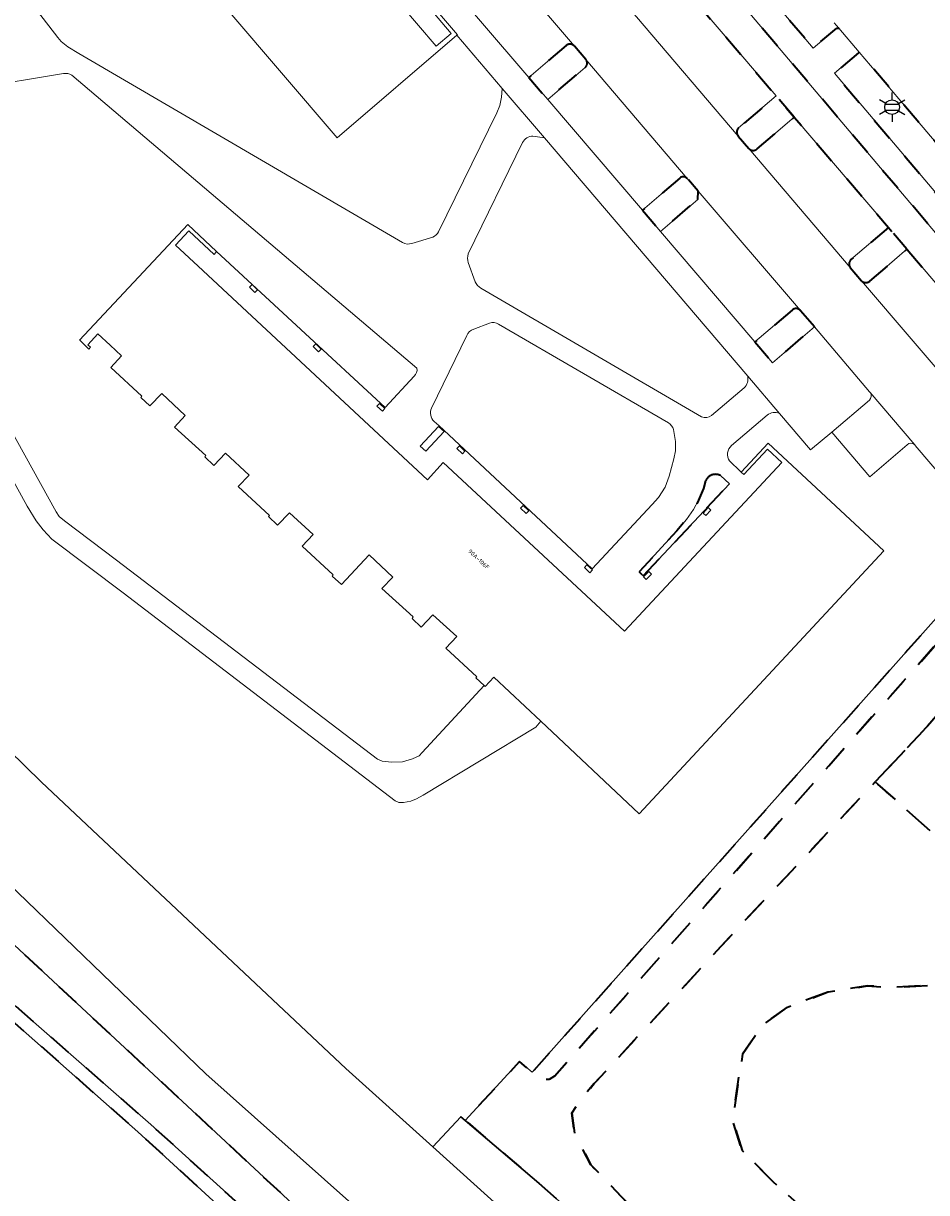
# Model space of a CAD drawing. Extents: x 105780 to 185197, y 477999 to 525027.
# Tile 425 of 562: x 108187 to 108265, y 479766 to 479867. Entities that reach past the tile are written whole.
import ezdxf
from ezdxf.enums import TextEntityAlignment as Align

# ---------------------------------------------------------------- set-up
doc = ezdxf.new("R2010")
doc.units = 0
doc.linetypes.add('XX-HIDDEN', pattern=[4, 2, -2])
for name, color, linetype, lineweight in [('B-GV-GR-MATERIAALGRENS-G', 252, 'XX-HIDDEN', 35), ('B-RO-IE-MEUBILAIR_WEGMEUBILAIR-S', 252, 'Continuous', 25), ('B-WE-GW-WATERGANG_SLOOT_INSTEEK-G', 252, 'Continuous', 30), ('B-XX-KG-KADASTRAAL_BEBOUWING-G', 252, 'Continuous', 20), ('B1-WE-OG-BEBOUWING-T18', 7, 'Continuous', 18), ('B1-WE-OG-TERREIN_ERF-GV', 252, 'Continuous', 18), ('B1-WE-VH-VERHARDING_BETONSTRAATSTEEN-GV', 252, 'Continuous', 18), ('B1-WE-VH-VERHARDING_HALFVERHARDING_SCHELP-GV', 252, 'Continuous', 18), ('B1-WE-VH-VERHARDING_STRAATBAKSTEEN-GV', 252, 'Continuous', 18), ('B1-WE-VH-VERHARDING_TEGEL-GV', 252, 'Continuous', 18)]:
    doc.layers.add(name, color=color, linetype=linetype, lineweight=lineweight)
doc.styles.add('NLCS-ISO', font='NLCS-ISO.ttf')
doc.styles.add('NLCS-ISO-M200-T18', font='NLCS-ISO.ttf', dxfattribs={"height": 0.36})

# ---------------------------------------------------------------- blocks, each defined once
blk = doc.blocks.new('B-SIE-WEG_LICHTMAST-SO')
at = {"ltscale": 0.1}
for p, q in [((0, 1.27), (0, 2.53)), ((-1.1, 0.63), (-2.19, 1.27)), ((1.1, 0.63), (2.19, 1.27)), ((-1.1, -0.63), (-2.19, -1.27)), ((0, -1.27), (0, -2.53)), ((1.1, -0.63), (2.19, -1.27))]:
    blk.add_line(p, q, dxfattribs=at)
at = {"flags": 128}
for points in [[(-1.16, 0.5), (1.16, 0.5)], [(-1.16, -0.5), (1.16, -0.5)]]:
    blk.add_lwpolyline(points, dxfattribs=at)
at = {"ltscale": 0.1}
blk.add_circle((0, 0), 1.27, dxfattribs=at)
at = {"style": 'NLCS-ISO'}
blk.add_attdef('TYPE', text='', height=1.8, dxfattribs=at).set_placement((0, 2.53), align=Align.BOTTOM_CENTER)

msp = doc.modelspace()

# ---------------------------------------------------------------- linework, layer by layer
at = {"layer": 'B-GV-GR-MATERIAALGRENS-G', "flags": 128}
for points in [[(108207.601, 479917.005), (108205.212, 479914.982), (108206.172, 479913.819), (108212.671, 479906.19), (108214.3, 479904.301), (108222.438, 479894.791), (108224.062, 479892.884), (108230.662, 479885.142), (108232.173, 479883.369), (108233.8, 479881.499), (108241.908, 479872.001), (108243.555, 479870.084), (108251.669, 479860.582), (108253.234, 479858.762), (108261.318, 479849.284), (108262.915, 479847.408), (108271.181, 479837.713), (108272.809, 479835.831), (108276.052, 479832.007), (108277.935, 479829.786), (108230.711, 479776.709), (108231.413, 479776.125), (108232.175, 479776.076), (108232.633, 479776.373), (108265.957, 479814.072), (108276.422, 479825.953), (108277.162, 479826.724), (108277.93, 479826.403), (108278.537, 479826.078), (108281.595, 479829.683), (108274.513, 479838.033), (108265.057, 479849.187), (108254.476, 479861.677), (108242.871, 479875.395), (108229.291, 479891.441), (108218.517, 479904.184)], [(108220.576, 479909.522), (108218.461, 479907.77), (108225.787, 479899.088), (108236.372, 479886.542), (108245.22, 479876.087), (108254.859, 479864.698), (108256.873, 479866.396), (108257.058, 479866.41), (108256.671, 479866.866), (108252.223, 479872.101), (108246.404, 479878.993), (108239.009, 479887.712), (108232.05, 479895.924), (108225.447, 479903.744)], [(108114.079, 479865.818), (108107.907, 479860.286), (108107.236, 479859.64), (108118.655, 479847.827), (108126.996, 479838.85), (108130.607, 479834.668), (108134.482, 479829.819), (108137.462, 479825.265), (108142.327, 479816.63), (108143.599, 479817.11), (108145.202, 479817.602), (108146.992, 479817.846), (108149.996, 479817.529), (108153.787, 479816.204), (108156.085, 479814.569), (108169.026, 479802.889), (108172.299, 479799.53), (108175.926, 479795.242), (108178.842, 479791.305), (108180.959, 479788.37), (108182.693, 479786.217), (108184.304, 479784.595), (108186.235, 479782.45), (108197.928, 479772.213), (108209.854, 479761.453), (108214.046, 479757.681), (108218.643, 479753.349), (108223.495, 479748.631), (108230.024, 479743.004), (108234.611, 479739.059), (108238.867, 479736.321), (108243.747, 479733.206), (108254.868, 479724.345), (108262.88, 479717.588), (108270.358, 479710.728), (108278.801, 479702.983), (108283.495, 479698.309), (108298.938, 479683.096), (108306.417, 479676.457), (108311.316, 479672.593), (108314.567, 479669.876), (108318.425, 479666.695), (108320.887, 479669.297), (108323.459, 479672.373), (108324.599, 479674.298), (108324.683, 479674.77), (108323.093, 479676.235), (108319.979, 479672.734), (108318.402, 479671.734), (108317.347, 479671.486), (108316.362, 479671.68), (108296.909, 479688.463), (108284.431, 479699.198), (108275.109, 479707.301), (108247.47, 479731.539), (108219.604, 479756.564), (108184.99, 479788.765), (108167.125, 479805.471), (108151.632, 479819.849), (108138.615, 479831.811), (108121.117, 479849.692), (108119.607, 479851.352), (108118.145, 479853.21), (108115.291, 479856.657), (108114.565, 479858.19), (108113.912, 479859.81), (108113.514, 479861.275), (108113.437, 479862.944), (108113.514, 479864.69)], [(108269.12, 479852.209), (108262.213, 479860.332), (108258.81, 479864.344), (108256.693, 479862.528), (108266.498, 479850.94), (108270.607, 479846.107), (108272.728, 479847.961), (108269.358, 479851.929)], [(108293.316, 479720.404), (108292.509, 479722.071), (108289.333, 479722.33), (108285.287, 479724.258), (108282.058, 479726.804), (108277.477, 479730.668), (108275.116, 479731.918), (108271.455, 479734.62), (108269.298, 479737.837), (108267.038, 479740.931), (108261.927, 479745.718), (108255.653, 479750.18), (108248.283, 479756.338), (108243.487, 479760.651), (108235.743, 479768.759), (108234.361, 479771.38), (108234.111, 479773.196), (108234.765, 479774.218), (108236.039, 479775.727), (108248.98, 479789.729), (108260.177, 479801.645), (108264.673, 479806.429), (108270.769, 479813.298), (108269.224, 479815.102), (108278.537, 479826.078), (108277.93, 479826.403), (108277.162, 479826.724), (108276.422, 479825.953), (108265.957, 479814.072), (108232.633, 479776.373), (108232.175, 479776.076), (108231.413, 479776.125), (108230.711, 479776.709), (108229.617, 479777.619), (108224.945, 479772.565), (108231.269, 479767.187), (108265.044, 479737.266), (108308.762, 479697.443), (108319.823, 479687.149), (108310.266, 479697.53)], [(108312.284, 479782.055), (108311.318, 479783.384), (108309.735, 479786.472), (108306.958, 479791.101), (108301.302, 479798.339), (108296.836, 479803.502), (108293.079, 479807.147), (108289.712, 479811.71), (108288.235, 479813.55), (108285.308, 479816.947), (108281.851, 479812.936), (108278.393, 479816.318), (108283.337, 479823.221), (108282.263, 479822.42), (108281.336, 479821.955), (108280.002, 479822.1), (108279.813, 479822.227), (108279.644, 479822.343), (108279.217, 479822.436), (108278.511, 479822.022), (108270.769, 479813.298), (108264.673, 479806.429), (108260.177, 479801.645), (108269.388, 479793.472), (108268.019, 479790.715), (108267.519, 479787.693), (108267.364, 479786.101), (108266.627, 479784.91), (108265.861, 479784.249), (108261.776, 479783.984), (108259.524, 479784.131), (108256.137, 479783.602), (108252.638, 479782.306), (108250.498, 479780.756), (108248.777, 479778.258), (108247.92, 479772.595), (108248.753, 479769.991), (108251.414, 479767.301), (108268.142, 479752.415), (108270.19, 479749.738), (108272.867, 479747.419), (108276.248, 479744.596), (108280.523, 479741.495), (108283.296, 479739.982), (108284.712, 479739.21), (108285.303, 479738.888), (108286.381, 479738.66), (108287.176, 479738.492), (108289.109, 479738.083), (108291.781, 479738.293), (108295.241, 479739.86), (108298.495, 479741.956), (108301.432, 479743.993), (108303.776, 479746.174), (108308.48, 479750.165), (108310.776, 479751.584), (108312.875, 479752.487), (108314.89, 479753.609), (108317.144, 479755.717), (108318.871, 479757.764), (108322.195, 479762.267), (108331.254, 479767.748), (108333.082, 479768.855), (108331.196, 479771.088), (108323.84, 479766.998), (108321.038, 479770.965), (108315.121, 479777.858), (108313.834, 479779.924)], [(108147.534, 479816.228), (108145.986, 479816.34), (108144.863, 479816.005), (108144.104, 479815.59), (108143.306, 479814.935), (108142.196, 479813.695), (108147.889, 479803.631), (108154.347, 479792.271), (108184.503, 479765.1), (108203.587, 479747.999), (108204.621, 479750.411), (108207.018, 479755.501), (108208.554, 479759.276), (108208.729, 479760.223), (108208.414, 479760.845), (108207.695, 479761.614), (108196.824, 479771.585), (108185.499, 479781.589), (108182.083, 479784.889), (108180.148, 479787.234), (108177.787, 479790.409), (108178.82, 479786.451), (108178.103, 479784.773), (108176.501, 479782.308), (108175.116, 479781.199), (108172.649, 479781.134), (108170.069, 479783.037), (108164.463, 479788.534), (108160.957, 479792.54), (108160.519, 479794.432), (108161.205, 479796.582), (108160.937, 479798.35), (108159.684, 479800.168), (108157.811, 479800.565), (108153.436, 479800.965), (108152.107, 479801.414), (108150.909, 479802.891), (108145.989, 479811.21), (108145.346, 479813.14), (108145.907, 479814.651)], [(108284.712, 479739.21), (108283.296, 479739.982), (108280.523, 479741.495), (108276.248, 479744.596), (108272.867, 479747.419), (108270.19, 479749.738), (108268.142, 479752.415), (108251.414, 479767.301), (108248.753, 479769.991), (108247.92, 479772.595), (108248.777, 479778.258), (108250.498, 479780.756), (108252.638, 479782.306), (108256.137, 479783.602), (108259.524, 479784.131), (108261.776, 479783.984), (108265.861, 479784.249), (108266.627, 479784.91), (108267.364, 479786.101), (108267.519, 479787.693), (108268.019, 479790.715), (108269.388, 479793.472), (108260.177, 479801.645), (108248.98, 479789.729), (108236.039, 479775.727), (108234.765, 479774.218), (108234.111, 479773.196), (108234.361, 479771.38), (108235.743, 479768.759), (108243.487, 479760.651), (108248.283, 479756.338), (108255.653, 479750.18), (108261.927, 479745.718), (108267.038, 479740.931), (108269.298, 479737.837), (108271.455, 479734.62), (108275.116, 479731.918), (108277.477, 479730.668), (108282.058, 479726.804), (108285.287, 479724.258), (108289.333, 479722.33), (108292.509, 479722.071), (108289.034, 479729.25)]]:
    msp.add_lwpolyline(points, close=True, dxfattribs=at)
for points in [[(108234.336, 479864.854, 0.4071534), (108233.632, 479864.91)], [(108235.252, 479863.018, 0.4150523), (108235.316, 479863.718)], [(108248.448, 479857.84, 0.396494), (108248.407, 479857.134)], [(108249.333, 479856.068, 0.4249984), (108250.034, 479856.031)], [(108244.014, 479853.493, 0.3935605), (108243.382, 479853.527)], [(108244.052, 479853.448, 0.0369012), (108244.014, 479853.493)], [(108258.098, 479846.528, 0.3671217), (108258.041, 479845.844)], [(108259, 479844.707, 0.381741), (108259.714, 479844.667)], [(108253.76, 479842.146, 0.4091577), (108253.043, 479842.187)], [(108246.897, 479827.965, 0.4735139), (108245.568, 479827.41)]]:
    msp.add_lwpolyline(points, format="xyb", dxfattribs=at)
for points in [[(108233.632, 479864.91), (108230.415, 479862.176), (108232.043, 479860.267), (108235.252, 479863.018)], [(108235.316, 479863.718), (108235.313, 479863.722), (108235.309, 479863.725), (108234.336, 479864.854)], [(108253.234, 479858.762), (108251.669, 479860.582), (108248.448, 479857.84)], [(108250.034, 479856.031), (108253.234, 479858.762)], [(108248.407, 479857.134), (108249.333, 479856.068)], [(108243.382, 479853.527), (108240.172, 479850.764), (108241.739, 479848.938), (108244.933, 479851.685)], [(108244.933, 479851.685), (108244.977, 479852.403), (108244.052, 479853.448)], [(108261.318, 479849.284), (108258.098, 479846.528)], [(108259.714, 479844.667), (108262.915, 479847.408), (108261.318, 479849.284)], [(108258.041, 479845.844), (108259, 479844.707)], [(108253.043, 479842.187), (108249.853, 479839.454), (108251.356, 479837.657), (108254.967, 479840.738)], [(108254.967, 479840.738), (108253.778, 479842.125), (108253.769, 479842.136), (108253.76, 479842.146)], [(108240.255, 479819.353), (108247.656, 479827.253), (108246.897, 479827.965)], [(108245.568, 479827.41), (108245.414, 479826.86), (108245.011, 479825.853), (108244.569, 479825.055), (108243.969, 479824.187), (108243.127, 479823.214), (108239.912, 479819.695), (108240.255, 479819.353)]]:
    msp.add_lwpolyline(points, dxfattribs=at)
at = {"layer": 'B-WE-GW-WATERGANG_SLOOT_INSTEEK-G', "flags": 128}
for points in [[(108237.442, 479756.513), (108222.168, 479770.297), (108214.693, 479777.042), (108188.524, 479801.615), (108178.605, 479811.33)], [(108220.963, 479760.287), (108202.65, 479776.569), (108182.439, 479796.056)], [(108182.439, 479796.056), (108202.65, 479776.569), (108220.963, 479760.287)], [(108184.99, 479788.765), (108219.604, 479756.564)]]:
    msp.add_lwpolyline(points, dxfattribs=at)
msp.add_lwpolyline([(108224.945, 479772.565), (108224.564, 479772.889), (108222.168, 479770.297), (108237.442, 479756.513), (108274.744, 479722.993), (108305.437, 479695.228), (108321.823, 479680.129), (108321.091, 479678.08), (108323.093, 479676.235), (108324.184, 479677.843), (108324.428, 479679.915), (108323.122, 479683.282), (108321.943, 479684.96), (108319.823, 479687.149), (108308.762, 479697.443), (108265.044, 479737.266), (108231.269, 479767.187)], close=True, dxfattribs=at)
at = {"layer": 'B-XX-KG-KADASTRAAL_BEBOUWING-G', "flags": 128}
msp.add_lwpolyline([(108186.263, 479890.881), (108189.821, 479886.698), (108189.069, 479886.055), (108190.551, 479884.322), (108213.933, 479856.979), (108224.235, 479865.789), (108224.28, 479865.827), (108222.062, 479868.425), (108221.814, 479868.213), (108223.744, 479865.956), (108222.459, 479864.857), (108219.412, 479868.422), (108197.899, 479893.582), (108197.572, 479893.3), (108193.958, 479897.5), (108194.3, 479897.792), (108191.683, 479900.847), (108187.694, 479905.504), (108185.017, 479903.191)], dxfattribs=at)
for points in [[(108226.578, 479809.919), (108226.661, 479809.841), (108227.419, 479810.653), (108231.441, 479806.869), (108239.906, 479798.904), (108260.934, 479821.499), (108250.985, 479830.756), (108248.672, 479828.27), (108248.906, 479828.052), (108250.936, 479830.234), (108252.166, 479829.089), (108238.638, 479814.588), (108223.068, 479829.076), (108221.715, 479827.614), (108202, 479845.966), (108200.06, 479847.772), (108201.198, 479848.994), (108203.372, 479846.971), (108203.583, 479847.215), (108201.104, 479849.542), (108191.814, 479839.61), (108191.817, 479839.587), (108192.61, 479838.84), (108192.754, 479838.993), (108192.521, 479839.213), (108193.388, 479840.139), (108194.424, 479839.173), (108195.418, 479838.245), (108194.491, 479837.25), (108197.147, 479834.776), (108197.065, 479834.686), (108197.859, 479833.945), (108198.865, 479835.026), (108200.896, 479833.127), (108199.963, 479832.129), (108202.655, 479829.679), (108202.558, 479829.569), (108203.346, 479828.826), (108204.354, 479829.895), (108206.381, 479828.008), (108205.448, 479827.017), (108208.12, 479824.548), (108208.041, 479824.455), (108208.828, 479823.711), (108209.838, 479824.778), (108211.878, 479822.902), (108210.946, 479821.908), (108213.605, 479819.432), (108213.528, 479819.335), (108214.329, 479818.595), (108216.708, 479821.151), (108218.737, 479819.247), (108217.788, 479818.266), (108220.485, 479815.817), (108220.382, 479815.698), (108221.167, 479814.949), (108222.181, 479816.014), (108224.223, 479814.148), (108223.289, 479813.153), (108225.96, 479810.689), (108225.869, 479810.58)], [(108206.635, 479844.378), (108206.413, 479844.147), (108206.876, 479843.705), (108207.097, 479843.937)], [(108212.104, 479839.28), (108211.883, 479839.048), (108212.349, 479838.606), (108212.569, 479838.838)], [(108217.584, 479834.168), (108217.365, 479833.935), (108217.836, 479833.494), (108218.055, 479833.727)], [(108221.079, 479830.49), (108221.552, 479830.05), (108223.132, 479831.748), (108222.66, 479832.188)], [(108224.45, 479830.517), (108224.233, 479830.282), (108224.707, 479829.842), (108224.925, 479830.077)], [(108229.932, 479825.403), (108229.711, 479825.172), (108230.19, 479824.713), (108230.412, 479824.945)], [(108245.387, 479824.749), (108245.621, 479824.531), (108246.065, 479825.008), (108245.831, 479825.226)], [(108235.414, 479820.299), (108235.196, 479820.065), (108235.672, 479819.621), (108235.891, 479819.855)], [(108240.274, 479819.269), (108240.503, 479819.045), (108240.952, 479819.507), (108240.723, 479819.73)]]:
    msp.add_lwpolyline(points, close=True, dxfattribs=at)
at = {"layer": 'B1-WE-OG-TERREIN_ERF-GV', "flags": 128}
for points in [[(108222.66, 479848.914), (108227.656, 479859.133), (108227.923, 479859.768), (108228.073, 479860.466), (108228.116, 479861.223), (108224.235, 479865.789), (108213.933, 479856.979), (108190.551, 479884.322)], [(108185.272, 479871.672), (108189.933, 479865.589), (108190.224, 479865.245), (108190.812, 479864.791), (108191.758, 479864.215), (108219.565, 479847.979)], [(108190.422, 479862.508), (108182.807, 479861.25), (108182.098, 479860.964), (108181.474, 479860.501), (108177.758, 479857.218), (108175.755, 479855.464)], [(108220.805, 479837.185), (108191.134, 479862.374)], [(108231.756, 479856.991), (108230.775, 479857.124)], [(108249.226, 479836.513), (108231.756, 479856.991)], [(108229.884, 479856.57), (108225.213, 479847.005)], [(108174.911, 479851.669), (108178.865, 479844.576), (108189.786, 479824.859), (108190.061, 479824.464), (108190.504, 479824.088), (108194.985, 479820.695), (108217.412, 479803.609), (108217.81, 479803.425), (108218.646, 479803.335), (108219.557, 479803.38), (108220.433, 479803.637), (108220.982, 479803.899), (108221.239, 479804.177), (108226.578, 479809.919)], [(108226.578, 479809.919), (108225.869, 479810.58), (108225.96, 479810.689), (108223.289, 479813.153), (108224.223, 479814.148), (108222.181, 479816.014), (108221.167, 479814.949), (108220.382, 479815.698), (108220.485, 479815.817), (108217.788, 479818.266), (108218.737, 479819.247), (108216.708, 479821.151), (108214.329, 479818.595), (108213.528, 479819.335), (108213.605, 479819.432), (108210.946, 479821.908), (108211.878, 479822.902), (108209.838, 479824.778), (108208.828, 479823.711), (108208.041, 479824.455), (108208.12, 479824.548), (108205.448, 479827.017), (108206.381, 479828.008), (108204.354, 479829.895), (108203.346, 479828.826), (108202.558, 479829.569), (108202.655, 479829.679), (108199.963, 479832.129), (108200.896, 479833.127), (108198.865, 479835.026), (108197.859, 479833.945), (108197.065, 479834.686), (108197.147, 479834.776), (108194.491, 479837.25), (108195.418, 479838.245), (108194.424, 479839.173), (108193.388, 479840.139), (108192.521, 479839.213), (108192.754, 479838.993), (108192.61, 479838.84), (108191.817, 479839.587), (108191.814, 479839.61), (108201.104, 479849.542), (108203.583, 479847.215), (108218.066, 479833.827), (108220.567, 479836.513)], [(108220.369, 479847.909), (108222.165, 479848.457)], [(108225.199, 479846.258), (108225.814, 479844.624)], [(108226.286, 479844.067), (108245.27, 479833.008)], [(108227.038, 479841.058), (108225.682, 479840.547)], [(108242.408, 479832.488), (108227.82, 479840.973)], [(108225.079, 479839.997), (108222.063, 479833.76)], [(108247.655, 479829.22), (108248.608, 479828.326), (108248.672, 479828.27), (108250.985, 479830.756), (108260.934, 479821.499), (108239.906, 479798.904), (108231.441, 479806.869), (108231.015, 479806.36), (108221.341, 479800.498), (108220.767, 479800.187), (108220.285, 479799.983), (108219.65, 479799.874), (108219.247, 479799.886), (108218.92, 479800.035), (108195.546, 479817.879), (108189.434, 479822.505), (108188.67, 479823.312), (108188.067, 479824.088), (108187.312, 479825.347), (108179.653, 479839.228), (108176.821, 479836.288), (108176.186, 479835.58)], [(108246.12, 479833.131), (108248.917, 479835.496)], [(108250.906, 479833.157), (108247.847, 479830.545)], [(108262.928, 479830.622), (108259.711, 479827.869), (108256.455, 479831.687), (108254.624, 479830.181), (108251.957, 479833.307)], [(108178.605, 479811.33), (108188.524, 479801.615), (108214.693, 479777.042), (108222.168, 479770.297), (108224.564, 479772.889), (108224.945, 479772.565), (108229.617, 479777.619), (108230.711, 479776.709), (108277.935, 479829.786), (108276.052, 479832.007), (108272.85, 479829.287)], [(108222.281, 479832.613), (108222.676, 479832.256), (108235.873, 479819.946)], [(108235.873, 479819.946), (108241.018, 479825.472), (108241.554, 479826.076), (108242.13, 479826.964), (108242.477, 479827.92), (108242.883, 479829.391), (108243.025, 479830.08), (108243.012, 479830.88), (108242.845, 479831.918)], [(108268.836, 479824.458), (108263.629, 479830.557)]]:
    msp.add_lwpolyline(points, dxfattribs=at)
at = {"layer": 'B1-WE-OG-TERREIN_ERF-GV'}
for points in [[(108191.134, 479862.374, 0.1718004), (108190.422, 479862.508)], [(108230.775, 479857.124, 0.2929959), (108229.884, 479856.57)], [(108222.165, 479848.457, 0.1563711), (108222.66, 479848.914)], [(108219.565, 479847.979, 0.2133425), (108220.369, 479847.909)], [(108225.213, 479847.005, 0.1416232), (108225.199, 479846.258)], [(108225.814, 479844.624, 0.1542391), (108226.286, 479844.067)], [(108227.82, 479840.973, 0.246669), (108227.038, 479841.058)], [(108225.682, 479840.547, 0.2193245), (108225.079, 479839.997)], [(108220.567, 479836.513, 0.2393978), (108220.805, 479837.185)], [(108248.917, 479835.496, 0.2458487), (108249.226, 479836.513)], [(108222.063, 479833.76, 0.3270216), (108222.281, 479832.613)], [(108245.27, 479833.008, 0.2586593), (108246.12, 479833.131)], [(108251.957, 479833.307, 0.2876424), (108250.906, 479833.157)], [(108242.845, 479831.918, 0.198827), (108242.408, 479832.488)], [(108247.847, 479830.545, 0.3822758), (108247.655, 479829.22)], [(108263.578, 479830.617, 0.4078335), (108262.928, 479830.622)], [(108263.629, 479830.557, 0.0454778), (108263.578, 479830.617)]]:
    msp.add_lwpolyline(points, format="xyb", dxfattribs=at)
at = {"layer": 'B1-WE-VH-VERHARDING_BETONSTRAATSTEEN-GV', "flags": 128}
for points in [[(108267.885, 479834.33), (108259, 479844.707), (108258.041, 479845.844), (108249.333, 479856.068), (108248.407, 479857.134), (108239.657, 479867.371), (108238.675, 479868.508), (108238.67, 479868.514), (108238.665, 479868.52), (108229.919, 479878.78)], [(108224.574, 479876.267), (108225.554, 479875.129), (108234.336, 479864.854), (108235.309, 479863.725), (108235.313, 479863.722), (108235.316, 479863.718), (108244.014, 479853.493)], [(108234.336, 479864.854), (108225.554, 479875.129)], [(108225.497, 479874.418), (108222.277, 479871.682), (108230.415, 479862.176), (108233.632, 479864.91)], [(108248.448, 479857.84), (108251.669, 479860.582), (108243.555, 479870.084)], [(108256.671, 479866.866), (108257.058, 479866.41), (108258.81, 479864.344), (108262.213, 479860.332), (108269.12, 479852.209), (108273.549, 479856.025), (108272.688, 479857.027), (108271.809, 479858.198), (108271.298, 479859.205), (108271.146, 479860.046), (108271.096, 479861.008), (108271.166, 479861.9), (108271.322, 479862.719), (108271.582, 479863.45), (108272.37, 479864.419), (108273.38, 479865.249), (108269.78, 479869.539)], [(108239.657, 479867.371), (108248.407, 479857.134)], [(108235.252, 479863.018), (108232.043, 479860.267), (108240.172, 479850.764), (108243.382, 479853.527)], [(108244.014, 479853.493), (108235.316, 479863.718)], [(108253.234, 479858.762), (108250.034, 479856.031)], [(108258.098, 479846.528), (108261.318, 479849.284), (108253.234, 479858.762)], [(108249.333, 479856.068), (108258.041, 479845.844)], [(108244.052, 479853.448), (108244.977, 479852.403), (108253.76, 479842.146), (108253.769, 479842.136), (108253.778, 479842.125), (108254.967, 479840.738), (108259.707, 479835.151)], [(108244.977, 479852.403), (108244.933, 479851.685), (108241.739, 479848.938), (108249.853, 479839.454), (108253.043, 479842.187)], [(108253.76, 479842.146), (108244.977, 479852.403)], [(108262.915, 479847.408), (108259.714, 479844.667)], [(108267.985, 479834.995), (108271.181, 479837.713), (108262.915, 479847.408)], [(108259, 479844.707), (108267.885, 479834.33)], [(108259.742, 479835.109), (108263.578, 479830.617)], [(108263.578, 479830.617), (108259.742, 479835.109)], [(108259.681, 479834.441), (108256.455, 479831.687), (108259.711, 479827.869), (108262.928, 479830.622)], [(108263.629, 479830.557), (108268.836, 479824.458)]]:
    msp.add_lwpolyline(points, dxfattribs=at)
at = {"layer": 'B1-WE-VH-VERHARDING_BETONSTRAATSTEEN-GV'}
for points in [[(108233.632, 479864.91, -0.4071534), (108234.336, 479864.854)], [(108235.316, 479863.718, -0.4150523), (108235.252, 479863.018)], [(108248.407, 479857.134, -0.396494), (108248.448, 479857.84)], [(108250.034, 479856.031, -0.4249984), (108249.333, 479856.068)], [(108243.382, 479853.527, -0.3935605), (108244.014, 479853.493)], [(108244.014, 479853.493, -0.0369012), (108244.052, 479853.448)], [(108258.041, 479845.844, -0.3671217), (108258.098, 479846.528)], [(108259.714, 479844.667, -0.381741), (108259, 479844.707)], [(108253.043, 479842.187, -0.4091577), (108253.76, 479842.146)], [(108259.742, 479835.109, -0.390139), (108259.681, 479834.441)], [(108259.707, 479835.151, -0.0374808), (108259.742, 479835.109)], [(108262.928, 479830.622, -0.4078335), (108263.578, 479830.617)], [(108263.578, 479830.617, -0.0454778), (108263.629, 479830.557)]]:
    msp.add_lwpolyline(points, format="xyb", dxfattribs=at)
at = {"layer": 'B1-WE-VH-VERHARDING_HALFVERHARDING_SCHELP-GV', "flags": 128}
for points in [[(108149.996, 479817.529), (108146.992, 479817.846), (108145.202, 479817.602), (108143.599, 479817.11), (108142.327, 479816.63), (108143.306, 479814.935), (108144.104, 479815.59), (108144.863, 479816.005), (108145.986, 479816.34), (108147.534, 479816.228), (108148.578, 479816.163), (108150.594, 479815.987), (108153.239, 479814.753), (108154.862, 479813.927), (108156.351, 479812.793), (108167.991, 479802.051), (108171.332, 479798.607), (108174.726, 479794.592), (108177.787, 479790.409), (108180.148, 479787.234), (108182.083, 479784.889), (108185.499, 479781.589), (108196.824, 479771.585), (108207.695, 479761.614)], [(108209.854, 479761.453), (108197.928, 479772.213), (108186.235, 479782.45), (108184.304, 479784.595), (108182.693, 479786.217), (108180.959, 479788.37), (108178.842, 479791.305), (108175.926, 479795.242), (108172.299, 479799.53), (108169.026, 479802.889), (108156.085, 479814.569), (108153.787, 479816.204), (108149.996, 479817.529)]]:
    msp.add_lwpolyline(points, dxfattribs=at)
at = {"layer": 'B1-WE-VH-VERHARDING_STRAATBAKSTEEN-GV', "flags": 128}
for points in [[(108219.565, 479847.979), (108191.758, 479864.215), (108190.812, 479864.791), (108190.224, 479865.245), (108189.933, 479865.589), (108185.272, 479871.672)], [(108175.755, 479855.464), (108177.758, 479857.218), (108181.474, 479860.501), (108182.098, 479860.964), (108182.807, 479861.25), (108190.422, 479862.508)], [(108191.134, 479862.374), (108220.805, 479837.185)], [(108230.775, 479857.124), (108231.756, 479856.991), (108228.116, 479861.223), (108228.073, 479860.466), (108227.923, 479859.768), (108227.656, 479859.133), (108222.66, 479848.914)], [(108225.213, 479847.005), (108229.884, 479856.57)], [(108203.583, 479847.215), (108203.372, 479846.971), (108201.198, 479848.994), (108200.06, 479847.772), (108202, 479845.966), (108221.715, 479827.614), (108223.068, 479829.076), (108238.638, 479814.588), (108252.166, 479829.089), (108250.936, 479830.234), (108248.906, 479828.052), (108248.672, 479828.27), (108248.608, 479828.326), (108247.655, 479829.22)], [(108222.165, 479848.457), (108220.369, 479847.909)], [(108220.567, 479836.513), (108218.066, 479833.827), (108203.583, 479847.215)], [(108225.814, 479844.624), (108225.199, 479846.258)], [(108179.653, 479839.228), (108187.312, 479825.347), (108188.067, 479824.088), (108188.67, 479823.312), (108189.434, 479822.505), (108195.546, 479817.879), (108218.92, 479800.035), (108219.247, 479799.886), (108219.65, 479799.874), (108220.285, 479799.983), (108220.767, 479800.187), (108221.341, 479800.498), (108231.015, 479806.36), (108231.441, 479806.869), (108227.419, 479810.653), (108226.661, 479809.841), (108226.578, 479809.919), (108221.239, 479804.177), (108220.982, 479803.899), (108220.433, 479803.637), (108219.557, 479803.38), (108218.646, 479803.335), (108217.81, 479803.425), (108217.412, 479803.609), (108194.985, 479820.695), (108190.504, 479824.088), (108190.061, 479824.464), (108189.786, 479824.859), (108178.865, 479844.576)], [(108245.27, 479833.008), (108226.286, 479844.067)], [(108225.682, 479840.547), (108227.038, 479841.058)], [(108227.82, 479840.973), (108242.408, 479832.488)], [(108222.063, 479833.76), (108225.079, 479839.997)], [(108251.957, 479833.307), (108249.226, 479836.513)], [(108248.917, 479835.496), (108246.12, 479833.131)], [(108247.847, 479830.545), (108250.906, 479833.157)], [(108235.873, 479819.946), (108222.676, 479832.256), (108222.281, 479832.613)], [(108242.845, 479831.918), (108243.012, 479830.88), (108243.025, 479830.08), (108242.883, 479829.391), (108242.477, 479827.92), (108242.13, 479826.964), (108241.554, 479826.076), (108241.018, 479825.472), (108235.873, 479819.946)], [(108246.897, 479827.965), (108247.656, 479827.253), (108240.255, 479819.353)], [(108240.255, 479819.353), (108239.912, 479819.695), (108243.127, 479823.214), (108243.969, 479824.187), (108244.569, 479825.055), (108245.011, 479825.853), (108245.414, 479826.86), (108245.568, 479827.41)]]:
    msp.add_lwpolyline(points, dxfattribs=at)
at = {"layer": 'B1-WE-VH-VERHARDING_STRAATBAKSTEEN-GV'}
for points in [[(108190.422, 479862.508, -0.1718004), (108191.134, 479862.374)], [(108229.884, 479856.57, -0.2929959), (108230.775, 479857.124)], [(108222.66, 479848.914, -0.1563711), (108222.165, 479848.457)], [(108220.369, 479847.909, -0.2133425), (108219.565, 479847.979)], [(108225.199, 479846.258, -0.1416232), (108225.213, 479847.005)], [(108226.286, 479844.067, -0.1542391), (108225.814, 479844.624)], [(108227.038, 479841.058, -0.246669), (108227.82, 479840.973)], [(108225.079, 479839.997, -0.2193245), (108225.682, 479840.547)], [(108220.805, 479837.185, -0.2393978), (108220.567, 479836.513)], [(108249.226, 479836.513, -0.2458487), (108248.917, 479835.496)], [(108222.281, 479832.613, -0.3270216), (108222.063, 479833.76)], [(108246.12, 479833.131, -0.2586593), (108245.27, 479833.008)], [(108250.906, 479833.157, -0.2876424), (108251.957, 479833.307)], [(108242.408, 479832.488, -0.198827), (108242.845, 479831.918)], [(108247.655, 479829.22, -0.3822758), (108247.847, 479830.545)], [(108245.568, 479827.41, -0.4735139), (108246.897, 479827.965)]]:
    msp.add_lwpolyline(points, format="xyb", dxfattribs=at)
at = {"layer": 'B1-WE-VH-VERHARDING_STRAATBAKSTEEN-GV', "flags": 128}
for points in [[(108206.635, 479844.378), (108207.097, 479843.937), (108206.876, 479843.705), (108206.413, 479844.147)], [(108212.104, 479839.28), (108212.569, 479838.838), (108212.349, 479838.606), (108211.883, 479839.048)], [(108217.584, 479834.168), (108218.055, 479833.727), (108217.836, 479833.494), (108217.365, 479833.935)], [(108221.079, 479830.49), (108222.66, 479832.188), (108223.132, 479831.748), (108221.552, 479830.05)], [(108224.45, 479830.517), (108224.925, 479830.077), (108224.707, 479829.842), (108224.233, 479830.282)], [(108229.932, 479825.403), (108230.412, 479824.945), (108230.19, 479824.713), (108229.711, 479825.172)], [(108245.387, 479824.749), (108245.831, 479825.226), (108246.065, 479825.008), (108245.621, 479824.531)], [(108235.414, 479820.299), (108235.891, 479819.855), (108235.672, 479819.621), (108235.196, 479820.065)], [(108240.274, 479819.269), (108240.723, 479819.73), (108240.952, 479819.507), (108240.503, 479819.045)]]:
    msp.add_lwpolyline(points, close=True, dxfattribs=at)
at = {"layer": 'B1-WE-VH-VERHARDING_TEGEL-GV', "flags": 128}
for points in [[(108193.704, 479912.382), (108193.611, 479912.487), (108188.212, 479907.852), (108193.143, 479902.097), (108191.683, 479900.847), (108194.3, 479897.792), (108193.958, 479897.5), (108197.572, 479893.3), (108197.899, 479893.582), (108219.412, 479868.422), (108222.459, 479864.857), (108223.744, 479865.956), (108221.814, 479868.213), (108222.062, 479868.425), (108224.28, 479865.827), (108224.235, 479865.789), (108228.116, 479861.223), (108231.756, 479856.991), (108249.226, 479836.513), (108251.957, 479833.307), (108254.624, 479830.181), (108256.455, 479831.687), (108259.681, 479834.441)], [(108259.707, 479835.151), (108254.967, 479840.738), (108251.356, 479837.657), (108249.853, 479839.454), (108241.739, 479848.938), (108240.172, 479850.764), (108232.043, 479860.267), (108230.415, 479862.176), (108222.277, 479871.682), (108220.702, 479873.535), (108212.538, 479883.076), (108210.929, 479884.971), (108202.791, 479894.473), (108205.985, 479897.228)], [(108242.871, 479875.395), (108254.476, 479861.677), (108265.057, 479849.187), (108274.513, 479838.033), (108281.595, 479829.683), (108283.88, 479826.989), (108281.984, 479824.8), (108283.337, 479823.221), (108285.258, 479825.366), (108287.232, 479826.471), (108289.391, 479828.296), (108287.946, 479830), (108285.8, 479828.195), (108276.425, 479839.264), (108270.607, 479846.107), (108266.498, 479850.94), (108256.693, 479862.528), (108258.81, 479864.344), (108257.058, 479866.41), (108256.873, 479866.396), (108254.859, 479864.698), (108245.22, 479876.087)]]:
    msp.add_lwpolyline(points, dxfattribs=at)
at = {"layer": 'B1-WE-VH-VERHARDING_TEGEL-GV'}
for points in [[(108259.681, 479834.441, 0.390139), (108259.742, 479835.109)], [(108259.742, 479835.109, 0.0374808), (108259.707, 479835.151)]]:
    msp.add_lwpolyline(points, format="xyb", dxfattribs=at)

# ---------------------------------------------------------------- block references
at = {"layer": 'B-RO-IE-MEUBILAIR_WEGMEUBILAIR-S', "xscale": 0.5, "yscale": 0.5, "zscale": 0.5}
msp.add_blockref('B-SIE-WEG_LICHTMAST-SO', (108261.636, 479859.616), dxfattribs=at)

# ---------------------------------------------------------------- texts
at = {"layer": 'B1-WE-OG-BEBOUWING-T18', "style": 'NLCS-ISO-M200-T18'}
msp.add_text('90A-106F', height=0.36, rotation=317.1, dxfattribs=at).set_placement((108226.11, 479820.782), align=Align.MIDDLE)

doc.saveas('drawing.dxf')
